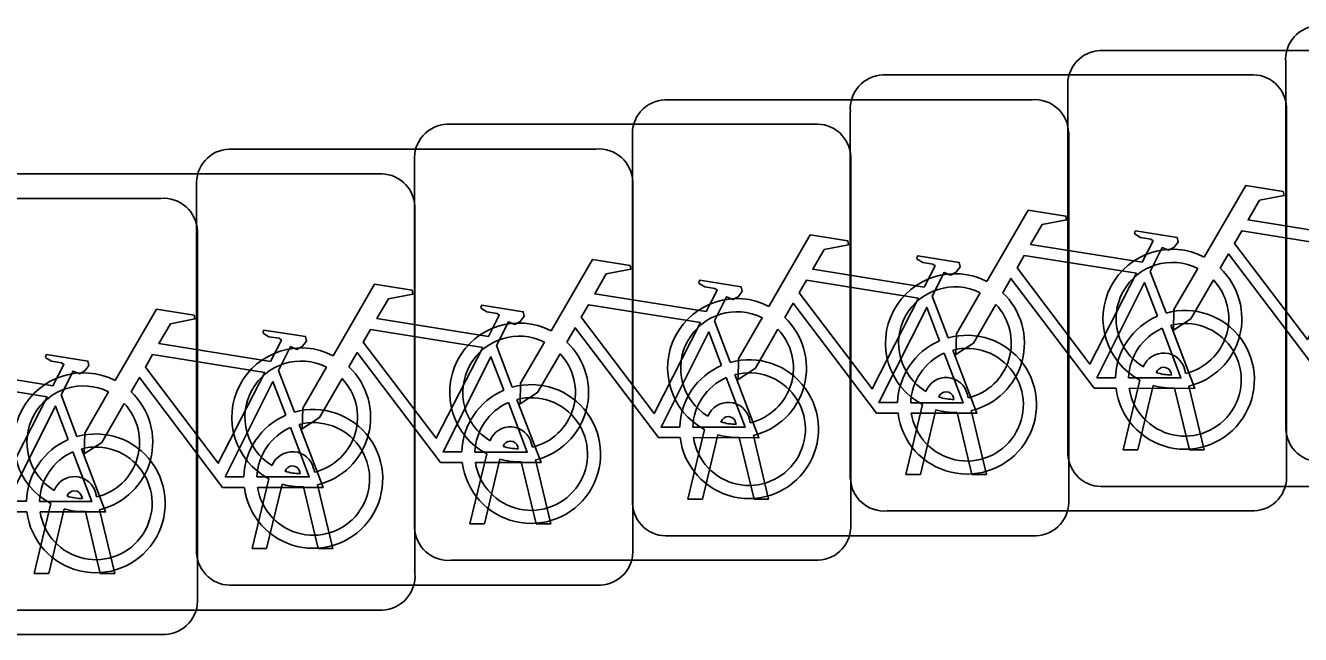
# Model space of a CAD drawing. Extents: x 162184 to 163154, y 385507 to 386516.
# Drawn here: x 162768.882 to 162771.801, y 386426.513 to 386427.909 of the extents above; entities that cross this region are included whole.
import ezdxf

# ---------------------------------------------------------------- set-up
doc = ezdxf.new("R2010")
doc.units = 0
doc.layers.add('IMGEO_Fietsenrek', color=7, linetype='Continuous')

msp = doc.modelspace()

# ---------------------------------------------------------------- linework, layer by layer
at = {"layer": 'IMGEO_Fietsenrek'}
for p, q in [((162771.3429, 386427.8515), (162772.1838, 386427.8515)), ((162772.1838, 386427.8515), (162771.3429, 386427.8515)), ((162771.7675, 386426.9839), (162771.7675, 386427.8248)), ((162771.7675, 386427.8248), (162771.7675, 386426.9839)), ((162770.8449, 386427.7955), (162771.6858, 386427.7955)), ((162771.6858, 386427.7955), (162770.8449, 386427.7955)), ((162771.2685, 386426.9269), (162771.2685, 386427.7678)), ((162771.2685, 386427.7678), (162771.2685, 386426.9269)), ((162770.3459, 386427.7385), (162771.1868, 386427.7385)), ((162771.1868, 386427.7385), (162770.3459, 386427.7385)), ((162771.7695, 386427.7211), (162771.7695, 386426.8802)), ((162771.7695, 386426.8802), (162771.7695, 386427.7211)), ((162770.7705, 386426.8709), (162770.7705, 386427.7118)), ((162770.7705, 386427.7118), (162770.7705, 386426.8709)), ((162769.8469, 386427.6825), (162770.6878, 386427.6825)), ((162770.6878, 386427.6825), (162769.8469, 386427.6825)), ((162771.2705, 386427.6641), (162771.2705, 386426.8232)), ((162771.2705, 386426.8232), (162771.2705, 386427.6641)), ((162770.2715, 386426.8139), (162770.2715, 386427.6548)), ((162770.2715, 386427.6548), (162770.2715, 386426.8139)), ((162769.3479, 386427.6255), (162770.1888, 386427.6255)), ((162770.1888, 386427.6255), (162769.3479, 386427.6255)), ((162769.7725, 386426.7579), (162769.7725, 386427.5988)), ((162769.7725, 386427.5988), (162769.7725, 386426.7579)), ((162770.7715, 386427.6081), (162770.7715, 386426.7672)), ((162770.7715, 386426.7672), (162770.7715, 386427.6081)), ((162768.8489, 386427.5685), (162769.6898, 386427.5685)), ((162769.6898, 386427.5685), (162768.8489, 386427.5685)), ((162769.2735, 386426.7009), (162769.2735, 386427.5418)), ((162769.2735, 386427.5418), (162769.2735, 386426.7009)), ((162770.2725, 386427.5511), (162770.2725, 386426.7102)), ((162770.2725, 386426.7102), (162770.2725, 386427.5511)), ((162768.3509, 386427.5125), (162769.1918, 386427.5125)), ((162769.1918, 386427.5125), (162768.3509, 386427.5125)), ((162769.7735, 386427.4941), (162769.7735, 386426.6532)), ((162769.7735, 386426.6532), (162769.7735, 386427.4941)), ((162769.2755, 386427.4381), (162769.2755, 386426.5972)), ((162769.2755, 386426.5972), (162769.2755, 386427.4381)), ((162771.4572, 386427.3452), (162771.4935, 386427.25)), ((162770.9582, 386427.2882), (162770.9945, 386427.193)), ((162770.4592, 386427.2322), (162770.4955, 386427.137)), ((162769.9602, 386427.1752), (162769.9965, 386427.08)), ((162769.4612, 386427.1182), (162769.4975, 386427.023)), ((162771.5059, 386427.1079), (162771.5049, 386427.1122)), ((162771.5366, 386427.1194), (162771.5384, 386427.1115)), ((162771.3955, 386426.9363), (162771.4338, 386427.0963)), ((162771.4642, 386427.0841), (162771.4289, 386426.9363)), ((162771.547, 386426.9363), (162771.5131, 386427.078)), ((162771.5454, 386427.0823), (162771.5804, 386426.9363)), ((162768.9632, 386427.0622), (162768.9995, 386426.967)), ((162771.0079, 386427.0519), (162771.0069, 386427.0562)), ((162771.0386, 386427.0634), (162771.0404, 386427.0555)), ((162770.8975, 386426.8803), (162770.9358, 386427.0403)), ((162770.9662, 386427.0281), (162770.9309, 386426.8803)), ((162771.049, 386426.8803), (162771.0151, 386427.022)), ((162771.0474, 386427.0263), (162771.0824, 386426.8803)), ((162770.5089, 386426.9949), (162770.5079, 386426.9992)), ((162770.5396, 386427.0064), (162770.5414, 386426.9985)), ((162770.3985, 386426.8233), (162770.4368, 386426.9833)), ((162770.4672, 386426.9711), (162770.4319, 386426.8233)), ((162770.55, 386426.8233), (162770.5161, 386426.965)), ((162770.5484, 386426.9693), (162770.5834, 386426.8233)), ((162769.8995, 386426.7673), (162769.9378, 386426.9273)), ((162770.0099, 386426.9389), (162770.0089, 386426.9432)), ((162770.0406, 386426.9504), (162770.0424, 386426.9425)), ((162771.4289, 386426.9363), (162771.3955, 386426.9363)), ((162771.5804, 386426.9363), (162771.547, 386426.9363)), ((162769.9682, 386426.9151), (162769.9329, 386426.7673)), ((162770.051, 386426.7673), (162770.0171, 386426.909)), ((162770.0494, 386426.9133), (162770.0844, 386426.7673)), ((162769.4005, 386426.7103), (162769.4388, 386426.8703)), ((162769.5109, 386426.8819), (162769.5099, 386426.8862)), ((162769.5416, 386426.8934), (162769.5434, 386426.8855)), ((162770.9309, 386426.8803), (162770.8975, 386426.8803)), ((162771.0824, 386426.8803), (162771.049, 386426.8803)), ((162769.4692, 386426.8581), (162769.4339, 386426.7103)), ((162769.552, 386426.7103), (162769.5181, 386426.852)), ((162769.5504, 386426.8563), (162769.5854, 386426.7103)), ((162772.1931, 386426.8525), (162771.3522, 386426.8525)), ((162771.3522, 386426.8525), (162772.1931, 386426.8525)), ((162768.9015, 386426.6533), (162768.9398, 386426.8133)), ((162769.0119, 386426.8249), (162769.0109, 386426.8292)), ((162769.0426, 386426.8364), (162769.0444, 386426.8285)), ((162770.4319, 386426.8233), (162770.3985, 386426.8233)), ((162770.5834, 386426.8233), (162770.55, 386426.8233)), ((162768.9702, 386426.8011), (162768.9349, 386426.6533)), ((162769.053, 386426.6533), (162769.0191, 386426.795)), ((162769.0514, 386426.7993), (162769.0864, 386426.6533)), ((162771.6951, 386426.7965), (162770.8542, 386426.7965)), ((162770.8542, 386426.7965), (162771.6951, 386426.7965)), ((162769.9329, 386426.7673), (162769.8995, 386426.7673)), ((162770.0844, 386426.7673), (162770.051, 386426.7673)), ((162771.1961, 386426.7395), (162770.3552, 386426.7395)), ((162770.3552, 386426.7395), (162771.1961, 386426.7395)), ((162769.4339, 386426.7103), (162769.4005, 386426.7103)), ((162769.5854, 386426.7103), (162769.552, 386426.7103)), ((162770.6971, 386426.6835), (162769.8562, 386426.6835)), ((162769.8562, 386426.6835), (162770.6971, 386426.6835)), ((162768.9349, 386426.6533), (162768.9015, 386426.6533)), ((162769.0864, 386426.6533), (162769.053, 386426.6533)), ((162770.1981, 386426.6265), (162769.3572, 386426.6265)), ((162769.3572, 386426.6265), (162770.1981, 386426.6265)), ((162769.6991, 386426.5695), (162768.8582, 386426.5695)), ((162768.8582, 386426.5695), (162769.6991, 386426.5695)), ((162769.2011, 386426.5135), (162768.3602, 386426.5135)), ((162768.3602, 386426.5135), (162769.2011, 386426.5135))]:
    msp.add_line(p, q, dxfattribs=at)
for points in [[(162771.5811, 386427.3782), (162771.6758, 386427.5417), (162771.762, 386427.5279), (162771.7637, 386427.5192), (162771.7076, 386427.5083), (162771.6814, 386427.463), (162771.9366, 386427.4222)], [(162771.0831, 386427.3222), (162771.1778, 386427.4857), (162771.264, 386427.4719), (162771.2657, 386427.4632), (162771.2096, 386427.4523), (162771.1834, 386427.407), (162771.4386, 386427.3662)], [(162770.5841, 386427.2652), (162770.6788, 386427.4287), (162770.765, 386427.4149), (162770.7667, 386427.4062), (162770.7106, 386427.3953), (162770.6844, 386427.35), (162770.9396, 386427.3092)], [(162771.4386, 386427.3662), (162771.4636, 386427.415), (162771.4585, 386427.419), (162771.4353, 386427.4227), (162771.4226, 386427.4302), (162771.4216, 386427.4333), (162771.4238, 386427.4379), (162771.5186, 386427.4228), (162771.5209, 386427.4125), (162771.5115, 386427.4001), (162771.4991, 386427.3937), (162771.4846, 386427.3999), (162771.4572, 386427.3452)], [(162771.9237, 386427.397), (162771.6669, 386427.438), (162771.6502, 386427.4092), (162771.8172, 386427.1889), (162771.9237, 386427.397)], [(162770.0851, 386427.2092), (162770.1798, 386427.3727), (162770.266, 386427.3589), (162770.2677, 386427.3502), (162770.2116, 386427.3393), (162770.1854, 386427.294), (162770.4406, 386427.2532)], [(162770.9396, 386427.3092), (162770.9646, 386427.358), (162770.9595, 386427.362), (162770.9363, 386427.3657), (162770.9236, 386427.3732), (162770.9226, 386427.3763), (162770.9248, 386427.3809), (162771.0196, 386427.3658), (162771.0219, 386427.3555), (162771.0125, 386427.3431), (162771.0001, 386427.3367), (162770.9856, 386427.3429), (162770.9582, 386427.2882)], [(162771.4257, 386427.341), (162771.1689, 386427.382), (162771.1522, 386427.3532), (162771.3192, 386427.1329), (162771.4257, 386427.341)], [(162771.8768, 386427.1335), (162771.8271, 386427.1336), (162771.6364, 386427.3853), (162771.6174, 386427.3525)], [(162771.6018, 386427.3257), (162771.5502, 386427.2365), (162771.5103, 386427.2105), (162771.5115, 386427.258), (162771.566, 386427.3522)], [(162769.5861, 386427.1522), (162769.6808, 386427.3157), (162769.767, 386427.3019), (162769.7687, 386427.2932), (162769.7126, 386427.2823), (162769.6864, 386427.237), (162769.9416, 386427.1962)], [(162770.4406, 386427.2532), (162770.4656, 386427.302), (162770.4605, 386427.306), (162770.4373, 386427.3097), (162770.4246, 386427.3172), (162770.4236, 386427.3203), (162770.4258, 386427.3249), (162770.5206, 386427.3098), (162770.5229, 386427.2995), (162770.5135, 386427.2871), (162770.5011, 386427.2807), (162770.4866, 386427.2869), (162770.4592, 386427.2322)], [(162770.9267, 386427.284), (162770.6699, 386427.325), (162770.6532, 386427.2962), (162770.8202, 386427.0759), (162770.9267, 386427.284)], [(162771.3788, 386427.0775), (162771.3291, 386427.0776), (162771.1384, 386427.3293), (162771.1194, 386427.2965)], [(162771.4737, 386427.243), (162771.4444, 386427.3198), (162771.335, 386427.1017), (162771.3777, 386427.1016)], [(162771.1038, 386427.2697), (162771.0522, 386427.1805), (162771.0123, 386427.1545), (162771.0135, 386427.202), (162771.068, 386427.2962)], [(162769.0871, 386427.0952), (162769.1818, 386427.2587), (162769.268, 386427.2449), (162769.2697, 386427.2362), (162769.2136, 386427.2253), (162769.1874, 386427.18), (162769.4426, 386427.1392)], [(162769.9416, 386427.1962), (162769.9666, 386427.245), (162769.9615, 386427.249), (162769.9383, 386427.2527), (162769.9256, 386427.2602), (162769.9246, 386427.2633), (162769.9268, 386427.2679), (162770.0216, 386427.2528), (162770.0239, 386427.2425), (162770.0145, 386427.2301), (162770.0021, 386427.2237), (162769.9876, 386427.2299), (162769.9602, 386427.1752)], [(162770.4277, 386427.228), (162770.1709, 386427.269), (162770.1542, 386427.2402), (162770.3212, 386427.0199), (162770.4277, 386427.228)], [(162770.8798, 386427.0205), (162770.8301, 386427.0206), (162770.6394, 386427.2723), (162770.6204, 386427.2395)], [(162770.9747, 386427.186), (162770.9454, 386427.2628), (162770.836, 386427.0447), (162770.8787, 386427.0446)], [(162770.6048, 386427.2127), (162770.5532, 386427.1235), (162770.5133, 386427.0975), (162770.5145, 386427.145), (162770.569, 386427.2392)], [(162771.5042, 386427.2218), (162771.5592, 386427.0772), (162771.4091, 386427.0775)], [(162768.5891, 386427.0392), (162768.6838, 386427.2027), (162768.77, 386427.1889), (162768.7717, 386427.1802), (162768.7156, 386427.1693), (162768.6894, 386427.124), (162768.9446, 386427.0832)], [(162769.4426, 386427.1392), (162769.4676, 386427.188), (162769.4625, 386427.192), (162769.4393, 386427.1957), (162769.4266, 386427.2032), (162769.4256, 386427.2063), (162769.4278, 386427.2109), (162769.5226, 386427.1958), (162769.5249, 386427.1855), (162769.5155, 386427.1731), (162769.5031, 386427.1667), (162769.4886, 386427.1729), (162769.4612, 386427.1182)], [(162769.9287, 386427.171), (162769.6719, 386427.212), (162769.6552, 386427.1832), (162769.8222, 386426.9629), (162769.9287, 386427.171)], [(162770.3808, 386426.9645), (162770.3311, 386426.9646), (162770.1404, 386427.2163), (162770.1214, 386427.1835)], [(162770.4757, 386427.13), (162770.4464, 386427.2068), (162770.337, 386426.9887), (162770.3797, 386426.9886)], [(162771.4077, 386427.1015), (162771.5276, 386427.1013), (162771.4844, 386427.2149)], [(162770.1058, 386427.1567), (162770.0542, 386427.0675), (162770.0143, 386427.0415), (162770.0155, 386427.089), (162770.07, 386427.1832)], [(162771.0052, 386427.1648), (162771.0602, 386427.0202), (162770.9101, 386427.0205)], [(162768.9446, 386427.0832), (162768.9696, 386427.132), (162768.9645, 386427.136), (162768.9413, 386427.1397), (162768.9286, 386427.1472), (162768.9276, 386427.1503), (162768.9298, 386427.1549), (162769.0246, 386427.1398), (162769.0269, 386427.1295), (162769.0175, 386427.1171), (162769.0051, 386427.1107), (162768.9906, 386427.1169), (162768.9632, 386427.0622)], [(162769.4297, 386427.114), (162769.1729, 386427.155), (162769.1562, 386427.1262), (162769.3232, 386426.9059), (162769.4297, 386427.114)], [(162769.8818, 386426.9075), (162769.8321, 386426.9076), (162769.6414, 386427.1593), (162769.6224, 386427.1265)], [(162769.9767, 386427.073), (162769.9474, 386427.1498), (162769.838, 386426.9317), (162769.8807, 386426.9316)], [(162770.9087, 386427.0445), (162771.0286, 386427.0443), (162770.9854, 386427.1579)], [(162769.6068, 386427.0997), (162769.5552, 386427.0105), (162769.5153, 386426.9845), (162769.5165, 386427.032), (162769.571, 386427.1262)], [(162770.5062, 386427.1088), (162770.5612, 386426.9642), (162770.4111, 386426.9645)], [(162768.9317, 386427.058), (162768.6749, 386427.099), (162768.6582, 386427.0702), (162768.8252, 386426.8499), (162768.9317, 386427.058)], [(162769.3828, 386426.8505), (162769.3331, 386426.8506), (162769.1424, 386427.1023), (162769.1234, 386427.0695)], [(162769.4777, 386427.016), (162769.4484, 386427.0928), (162769.339, 386426.8747), (162769.3817, 386426.8746)], [(162770.4097, 386426.9885), (162770.5296, 386426.9883), (162770.4864, 386427.1019)], [(162768.8848, 386426.7945), (162768.8351, 386426.7946), (162768.6444, 386427.0463), (162768.6254, 386427.0135)], [(162769.1078, 386427.0427), (162769.0562, 386426.9535), (162769.0163, 386426.9275), (162769.0175, 386426.975), (162769.072, 386427.0692)], [(162769.9107, 386426.9315), (162770.0306, 386426.9313), (162769.9874, 386427.0449)], [(162770.0072, 386427.0518), (162770.0622, 386426.9072), (162769.9121, 386426.9075)], [(162768.9797, 386426.96), (162768.9504, 386427.0368), (162768.841, 386426.8187), (162768.8837, 386426.8186)], [(162769.4117, 386426.8745), (162769.5316, 386426.8743), (162769.4884, 386426.9879)], [(162769.5082, 386426.9948), (162769.5632, 386426.8502), (162769.4131, 386426.8505)], [(162768.9137, 386426.8185), (162769.0336, 386426.8183), (162768.9904, 386426.9319)], [(162769.0102, 386426.9388), (162769.0652, 386426.7942), (162768.9151, 386426.7945)]]:
    msp.add_lwpolyline(points, dxfattribs=at)
for centre, radius, start, end in [((162771.8452, 386427.8306), 0.0779, 92.4484, 184.2845), ((162771.8452, 386427.8306), 0.0779, 92.4484, 184.2845), ((162771.3462, 386427.7736), 0.0779, 92.4484, 184.2845), ((162771.3462, 386427.7736), 0.0779, 92.4484, 184.2845), ((162770.8482, 386427.7176), 0.0779, 92.4484, 184.2845), ((162770.8482, 386427.7176), 0.0779, 92.4484, 184.2845), ((162771.6916, 386427.7178), 0.0779, 2.4484, 94.2845), ((162771.6916, 386427.7178), 0.0779, 2.4484, 94.2845), ((162770.3492, 386427.6606), 0.0779, 92.4484, 184.2845), ((162770.3492, 386427.6606), 0.0779, 92.4484, 184.2845), ((162771.1926, 386427.6608), 0.0779, 2.4484, 94.2845), ((162771.1926, 386427.6608), 0.0779, 2.4484, 94.2845), ((162769.8502, 386427.6046), 0.0779, 92.4484, 184.2845), ((162769.8502, 386427.6046), 0.0779, 92.4484, 184.2845), ((162770.6936, 386427.6048), 0.0779, 2.4484, 94.2845), ((162770.6936, 386427.6048), 0.0779, 2.4484, 94.2845), ((162769.3512, 386427.5476), 0.0779, 92.4484, 184.2845), ((162769.3512, 386427.5476), 0.0779, 92.4484, 184.2845), ((162770.1946, 386427.5478), 0.0779, 2.4484, 94.2845), ((162770.1946, 386427.5478), 0.0779, 2.4484, 94.2845), ((162769.6956, 386427.4908), 0.0779, 2.4484, 94.2845), ((162769.6956, 386427.4908), 0.0779, 2.4484, 94.2845), ((162769.1976, 386427.4348), 0.0779, 2.4484, 94.2845), ((162769.1976, 386427.4348), 0.0779, 2.4484, 94.2845), ((162771.5081, 386427.2369), 0.159, 62.6766, 242.1369), ((162771.5081, 386427.2369), 0.129, 63.3192, 238.903), ((162771.0101, 386427.1809), 0.159, 62.6766, 242.1369), ((162771.5081, 386427.2369), 0.159, 283.5766, 46.6042), ((162771.0101, 386427.1809), 0.129, 63.3192, 238.903), ((162771.5081, 386427.2369), 0.129, 283.6043, 43.4302), ((162770.5111, 386427.1239), 0.159, 62.6766, 242.1369), ((162771.0101, 386427.1809), 0.159, 283.5766, 46.6042), ((162770.5111, 386427.1239), 0.129, 63.3192, 238.903), ((162771.0101, 386427.1809), 0.129, 283.6043, 43.4302), ((162771.5367, 386427.0969), 0.159, 187.0065, 105.7708), ((162770.0121, 386427.0679), 0.159, 62.6766, 242.1369), ((162770.5111, 386427.1239), 0.159, 283.5766, 46.6042), ((162771.5367, 386427.0969), 0.159, 113.3408, 178.3217), ((162771.5367, 386427.0969), 0.129, 188.6715, 104.5883), ((162770.0121, 386427.0679), 0.129, 63.3192, 238.903), ((162770.5111, 386427.1239), 0.129, 283.6043, 43.4302), ((162771.0377, 386427.0399), 0.159, 187.0065, 105.7708), ((162771.5367, 386427.0969), 0.129, 113.923, 177.9556), ((162769.5131, 386427.0109), 0.159, 62.6766, 242.1369), ((162770.0121, 386427.0679), 0.159, 283.5766, 46.6042), ((162771.0377, 386427.0399), 0.159, 113.3408, 178.3217), ((162771.0377, 386427.0399), 0.129, 188.6715, 104.5883), ((162769.5131, 386427.0109), 0.129, 63.3192, 238.903), ((162770.0121, 386427.0679), 0.129, 283.6043, 43.4302), ((162770.5387, 386426.9839), 0.159, 187.0065, 105.7708), ((162771.0377, 386427.0399), 0.129, 113.923, 177.9556), ((162771.4879, 386427.1083), 0.0499, 12.8025, 158.6934), ((162769.0141, 386426.9539), 0.159, 62.6766, 242.1369), ((162769.5131, 386427.0109), 0.159, 283.5766, 46.6042), ((162770.5387, 386426.9839), 0.159, 113.3408, 178.3217), ((162770.5387, 386426.9839), 0.129, 188.6715, 104.5883), ((162771.4879, 386427.1083), 0.0174, 12.8025, 163.4502), ((162771.5081, 386427.2369), 0.129, 253.415, 269.0204), ((162769.0141, 386426.9539), 0.129, 63.3192, 238.903), ((162769.5131, 386427.0109), 0.129, 283.6043, 43.4302), ((162770.0397, 386426.9269), 0.159, 187.0065, 105.7708), ((162770.5387, 386426.9839), 0.129, 113.923, 177.9556), ((162770.9899, 386427.0523), 0.0499, 12.8025, 158.6934), ((162771.5081, 386427.2369), 0.159, 253.9967, 271.7867), ((162769.0141, 386426.9539), 0.159, 283.5766, 46.6042), ((162770.0397, 386426.9269), 0.159, 113.3408, 178.3217), ((162770.0397, 386426.9269), 0.129, 113.923, 177.9556), ((162770.0397, 386426.9269), 0.129, 188.6715, 104.5883), ((162770.4909, 386426.9953), 0.0499, 12.8025, 158.6934), ((162770.9899, 386427.0523), 0.0174, 12.8025, 163.4502), ((162771.0101, 386427.1809), 0.129, 253.415, 269.0204), ((162769.0141, 386426.9539), 0.129, 283.6043, 43.4302), ((162769.5407, 386426.8699), 0.159, 113.3408, 178.3217), ((162769.5407, 386426.8699), 0.159, 187.0065, 105.7708), ((162771.0101, 386427.1809), 0.159, 253.9967, 271.7867), ((162769.5407, 386426.8699), 0.129, 113.923, 177.9556), ((162769.5407, 386426.8699), 0.129, 188.6715, 104.5883), ((162769.9919, 386426.9393), 0.0499, 12.8025, 158.6934), ((162770.4909, 386426.9953), 0.0174, 12.8025, 163.4502), ((162770.5111, 386427.1239), 0.129, 253.415, 269.0204), ((162769.0427, 386426.8139), 0.159, 113.3408, 178.3217), ((162769.0427, 386426.8139), 0.159, 187.0065, 105.7708), ((162769.9919, 386426.9393), 0.0174, 12.8025, 163.4502), ((162770.5111, 386427.1239), 0.159, 253.9967, 271.7867), ((162771.8454, 386426.9872), 0.0779, 182.4484, 274.2845), ((162771.8454, 386426.9872), 0.0779, 182.4484, 274.2845), ((162769.0427, 386426.8139), 0.129, 113.923, 177.9556), ((162769.0427, 386426.8139), 0.129, 188.6715, 104.5883), ((162769.4929, 386426.8823), 0.0499, 12.8025, 158.6934), ((162770.0121, 386427.0679), 0.129, 253.415, 269.0204), ((162769.4929, 386426.8823), 0.0174, 12.8025, 163.4502), ((162770.0121, 386427.0679), 0.159, 253.9967, 271.7867), ((162771.3464, 386426.9302), 0.0779, 182.4484, 274.2845), ((162771.3464, 386426.9302), 0.0779, 182.4484, 274.2845), ((162768.9939, 386426.8253), 0.0499, 12.8025, 158.6934), ((162769.5131, 386427.0109), 0.129, 253.415, 269.0204), ((162770.8484, 386426.8742), 0.0779, 182.4484, 274.2845), ((162770.8484, 386426.8742), 0.0779, 182.4484, 274.2845), ((162771.6918, 386426.8744), 0.0779, 272.4484, 4.2845), ((162771.6918, 386426.8744), 0.0779, 272.4484, 4.2845), ((162768.9939, 386426.8253), 0.0174, 12.8025, 163.4502), ((162769.5131, 386427.0109), 0.159, 253.9967, 271.7867), ((162769.0141, 386426.9539), 0.129, 253.415, 269.0204), ((162770.3494, 386426.8172), 0.0779, 182.4484, 274.2845), ((162770.3494, 386426.8172), 0.0779, 182.4484, 274.2845), ((162771.1928, 386426.8174), 0.0779, 272.4484, 4.2845), ((162771.1928, 386426.8174), 0.0779, 272.4484, 4.2845), ((162769.0141, 386426.9539), 0.159, 253.9967, 271.7867), ((162769.8504, 386426.7612), 0.0779, 182.4484, 274.2845), ((162769.8504, 386426.7612), 0.0779, 182.4484, 274.2845), ((162770.6938, 386426.7614), 0.0779, 272.4484, 4.2845), ((162770.6938, 386426.7614), 0.0779, 272.4484, 4.2845), ((162769.3514, 386426.7042), 0.0779, 182.4484, 274.2845), ((162769.3514, 386426.7042), 0.0779, 182.4484, 274.2845), ((162770.1948, 386426.7044), 0.0779, 272.4484, 4.2845), ((162770.1948, 386426.7044), 0.0779, 272.4484, 4.2845), ((162769.6958, 386426.6474), 0.0779, 272.4484, 4.2845), ((162769.6958, 386426.6474), 0.0779, 272.4484, 4.2845), ((162769.1978, 386426.5914), 0.0779, 272.4484, 4.2845), ((162769.1978, 386426.5914), 0.0779, 272.4484, 4.2845)]:
    msp.add_arc(centre, radius, start, end, dxfattribs=at)

doc.saveas('drawing.dxf')
